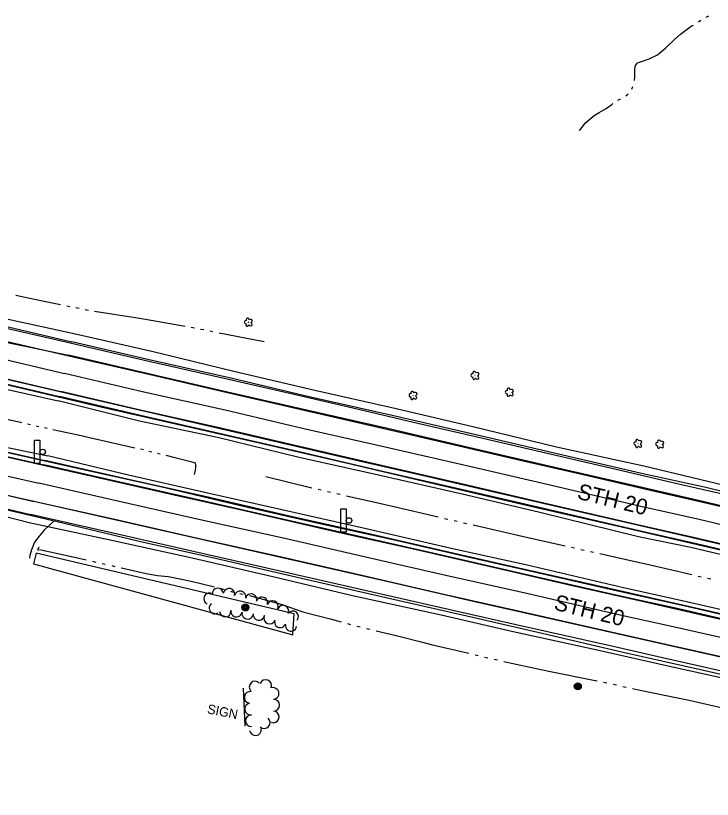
# Model space of a CAD drawing. Extents: x 588843 to 2552415, y 180129 to 269402.
# Drawn here: x 597779.8 to 598223.9, y 183887.1 to 184386.5 of the extents above; entities that cross this region are included whole.
import ezdxf

# ---------------------------------------------------------------- set-up
doc = ezdxf.new("R2010")
doc.units = 0
for name, color, linetype in [('Default', 7, 'Continuous'), ('E_DRN', 7, 'Continuous'), ('E_DWY', 7, 'Continuous'), ('E_LAND_BrushLine', 7, 'Continuous'), ('E_LAND_TreeLine_P', 7, 'Continuous'), ('E_LAND_Vegetation', 7, 'Continuous'), ('E_MISCPROP', 7, 'Continuous'), ('E_RDWY', 7, 'Continuous'), ('E_RDWY_AsphConc', 7, 'Continuous'), ('E_RDWY_Gravel', 7, 'Continuous'), ('E_RDWY_PavtEdge', 7, 'Continuous'), ('E_RDWY_Text', 7, 'Continuous'), ('E_SGN', 7, 'Continuous'), ('E_SGN_Text', 7, 'Continuous'), ('E_WTR_P', 7, 'Continuous')]:
    doc.layers.add(name, color=color, linetype=linetype)

# ---------------------------------------------------------------- blocks, each defined once
blk = doc.blocks.new('BUSH_1')
at = {"layer": 'Default'}
blk.add_circle((0, 0), 0.0916, dxfattribs=at)
for centre, major_axis, ratio in [((-2.84, 0.08), (2.47, -0.06), 0.832022), ((-0.84, 2.66), (0.68, -2.49), 0.782863), ((2.12, 1.37), (-2.64, -1.46), 0.691916), ((-1.15, -2.62), (0.9, 2.43), 0.716896), ((1.86, -1.85), (-2.51, 2.29), 0.560249)]:
    blk.add_ellipse(centre, major_axis=major_axis, ratio=ratio, start_param=1.570796, end_param=4.712389, dxfattribs=at)
blk = doc.blocks.new('SGN_1')
at = {"layer": 'Default'}
blk.add_lwpolyline([(-3.5, -15), (-10.5, -15), (-10.5, 15), (-3.5, 15)], close=True, dxfattribs=at)
blk.add_circle((0, 0), 3.5, dxfattribs=at)
blk = doc.blocks.new('CULV2_4')
at = {"layer": 'E_DRN'}
blk.add_arc((65, 48), 80.7, 216.8699, 323.1301, dxfattribs=at)
blk = doc.blocks.new('POLE_3')
at = {"layer": 'E_MISCPROP'}
for radius in [14.6, 11, 7.32, 3.66]:
    blk.add_circle((0, 0), radius, dxfattribs=at)
blk = doc.blocks.new('SIGN_3')
at = {"layer": 'E_SGN'}
blk.add_text('SIGN', height=39.37, dxfattribs=at).set_placement((-56.1, -19.7))

msp = doc.modelspace()

# ---------------------------------------------------------------- linework, layer by layer
at = {"layer": 'E_DWY'}
msp.add_lwpolyline([(597804.39, 184064.58), (597797.95, 184058.58), (597794.9, 184054.88), (597791.82, 184051.08), (597790, 184046.08), (597788.79, 184042.49), (597788.64, 184040.84)], dxfattribs=at)
at = {"layer": 'E_LAND_BrushLine'}
for points in [[(597956.58, 183991.9), (597957.41, 184005.39), (597792.8, 184043.89), (597791.16, 184037.26)], [(597791.16, 184037.26), (597956.58, 183991.9)]]:
    msp.add_lwpolyline(points, dxfattribs=at)
at = {"layer": 'E_LAND_TreeLine_P'}
for centre, radius, start, end in [((597903.28, 184015.05), 3.61, 67.476, 247.476), ((597908.73, 184017.98), 3.61, 3.9993, 183.9993), ((597915.88, 184017.86), 3.61, 347.3482, 167.3482), ((597922.93, 184016.28), 3.61, 347.3482, 167.3482), ((597929.9, 184014.4), 3.61, 343.662, 163.662), ((597936.83, 184012.37), 3.61, 343.662, 163.662), ((597943.63, 184010), 3.61, 336.7926, 156.7926), ((597906.73, 184008.96), 3.61, 123.2013, 303.2013), ((597950.27, 184007.15), 3.61, 336.7926, 156.7926), ((597913.4, 184006.95), 3.61, 183.7718, 3.7718), ((597920.57, 184006.96), 3.61, 169.357, 349.357), ((597927.67, 184005.63), 3.61, 169.357, 349.357), ((597934.85, 184004.88), 3.61, 174.253, 354.253), ((597941.66, 184002.51), 3.61, 160.3016, 340.3016), ((597956.52, 184003.47), 3.61, 321.7674, 141.7674), ((597948.48, 184000.12), 3.61, 160.8549, 340.8549), ((597955.32, 183997.9), 3.61, 170.3962, 350.3962), ((597932.47, 183958.63), 3.74, 44.4557, 224.4557), ((597939.19, 183959.57), 3.74, 338.6766, 158.6766), ((597929.29, 183952.07), 3.74, 79.7018, 259.7018), ((597943.89, 183954.57), 3.74, 285.0379, 105.0379), ((597944.33, 183947.11), 3.74, 271.3147, 91.3147), ((597929.51, 183944.66), 3.74, 98.7283, 278.7283), ((597930.06, 183937.22), 3.74, 90.7011, 270.7011), ((597938.27, 183936.08), 3.74, 227.8222, 47.8222), ((597944.04, 183939.71), 3.74, 249.9885, 69.9885), ((597932.66, 183931.54), 3.74, 187.3193, 7.3193)]:
    msp.add_arc(centre, radius, start, end, dxfattribs=at)
at = {"layer": 'E_RDWY'}
for points in [[(597689.48, 184198.75), (597728.21, 184189.65), (597770.77, 184179.66), (597816.58, 184169.19), (597864.63, 184157.99), (597912.11, 184147.05), (597960.88, 184135.76), (598013.55, 184123.69), (598055.97, 184113.95), (598103.3, 184102.85), (598138.78, 184094.84), (598182.65, 184084.59), (598220.56, 184075.8), (598260.78, 184066.57), (598297.56, 184057.88), (598333.11, 184049.75), (598368.47, 184041.67), (598410.66, 184031.89), (598448.6, 184023.2), (598489.19, 184013.76), (598523.34, 184005.92), (598556.48, 183998.24), (598586.38, 183991.48), (598600.4, 183988.2)], [(597685.98, 184175.44), (597716.46, 184168.46), (597759.29, 184158.29), (597807.04, 184147.17), (597853.12, 184136.52), (597904.69, 184124.65), (597950.38, 184114.11), (597998.03, 184103.02), (598041.78, 184093.12), (598086.62, 184082.61), (598128.06, 184073.15), (598168.65, 184063.71), (598207.48, 184054.77), (598244.9, 184046.11), (598286.05, 184036.41), (598328.44, 184026.58), (598375.56, 184015.85), (598419.15, 184005.79), (598466.57, 183994.97), (598507.23, 183985.41), (598549.03, 183975.74), (598585.99, 183967.32), (598585.34, 183963.8)], [(597684.02, 184125.73), (597725.13, 184116.45), (597771.3, 184106.09), (597828.67, 184093.02), (597878.89, 184081.64), (597926.46, 184070.99), (597986.3, 184057.24), (598034.35, 184046.46), (598087.03, 184034.39), (598132.82, 184023.82), (598179.15, 184013.31), (598227.38, 184002.37), (598269.55, 183992.92), (598313.43, 183983.1), (598355.55, 183973.44), (598390.64, 183965.55), (598412.97, 183960.15), (598435.35, 183958.42)], [(597674, 184103.58), (597715.73, 184094.18), (597762.06, 184083.66), (597813.88, 184071.94), (597867.23, 184060), (597916.93, 184048.65), (597964.74, 184037.73), (598019.27, 184025.46), (598073.45, 184013.07), (598132.06, 183999.87), (598177.21, 183989.69), (598223.54, 183979.18), (598271.52, 183968.11), (598320.07, 183957.19), (598363, 183947.42), (598413.45, 183936.07), (598460.4, 183925.5), (598507.68, 183914.61), (598547.97, 183905.58), (598583.13, 183897.56)]]:
    msp.add_lwpolyline(points, dxfattribs=at)
at = {"layer": 'E_RDWY_AsphConc'}
for points in [[(597293.86, 184299.11), (597345.02, 184287.61), (597398.23, 184275.12), (597450.79, 184263.24), (597505.69, 184250.3), (597555.33, 184238.87), (597609.7, 184226.42), (597658.86, 184214.84), (597713.09, 184202.83), (597763.94, 184190.68), (597815.6, 184178.73)], [(597290.73, 184218.21), (597327.3, 184209.7), (597383.38, 184197.18), (597432.57, 184186.07), (597491.58, 184172.68), (597538.82, 184161.9), (597594.29, 184149.17), (597642.79, 184138.28), (597693.87, 184126.73), (597748.61, 184114.32), (597798.34, 184103.09)], [(597218.33, 184165.44), (597221.43, 184178.6), (597223.03, 184181.75), (597225.2, 184184.53), (597227.87, 184186.83), (597230.94, 184188.58), (597230.94, 184188.58), (597233.86, 184189.59), (597236.91, 184190.1), (597240, 184190.08), (597243.04, 184189.54), (597243.04, 184189.54), (597245.38, 184191.57), (597267.32, 184186.99), (597319.66, 184175.1), (597377.22, 184161.77), (597424.09, 184151.43), (597482.49, 184138.26), (597529.91, 184127.44), (597583.69, 184115.08), (597633.56, 184103.88), (597686.64, 184091.77), (597740.17, 184080.36), (597789.27, 184068.6)], [(598569.98, 184004.53), (598520.42, 184016.17), (598477.57, 184025.95), (598426.81, 184037.65), (598378.94, 184048.61), (598323.1, 184061.53), (598271.6, 184073.15), (598219.82, 184085.74), (598178.71, 184094.81), (598122.31, 184107.93), (598072.27, 184119.56), (598019.9, 184131.78), (597967.71, 184143.43), (597917.05, 184155.39), (597864.91, 184167.21), (597815.6, 184178.73)], [(597757.17, 184155.62), (597807.8, 184143.8)], [(598443.56, 183995.1), (598418.08, 184001.51), (598414.43, 184003.75), (598370.15, 184013.82), (598314.28, 184026.6), (598262.88, 184038.52), (598211.04, 184050.65), (598177.28, 184058.28), (598115.49, 184072.57), (598067.72, 184083.77), (598011.96, 184096.55), (597960.61, 184108.46), (597909.48, 184120.25), (597859.5, 184131.64), (597807.8, 184143.8)], [(598435.61, 183961.68), (598421.58, 183961.73), (598409.72, 183964.53), (598368.29, 183973.8), (598305.66, 183987.89), (598251.69, 184000.27), (598200.28, 184011.99), (598166.72, 184019.57), (598105.31, 184033.44), (598058.51, 184044.04), (598004.13, 184056.41), (597954.41, 184067.54), (597900.66, 184080.08), (597850.8, 184091.19), (597798.34, 184103.09)], [(598548.77, 183896.27), (598497.71, 183907.88), (598451.1, 183918.6), (598403.01, 183929.48), (598353.39, 183940.75), (598296.25, 183953.7), (598242.03, 183965.99), (598192.18, 183977.34), (598160.66, 183984.46), (598098.89, 183998.37), (598050.97, 184009.24), (597998.7, 184021.08), (597949.17, 184032.26), (597893.93, 184044.76), (597842.89, 184056.41), (597789.27, 184068.6)]]:
    msp.add_lwpolyline(points, dxfattribs=at)
at = {"layer": 'E_RDWY_Gravel'}
for points in [[(597190.57, 184327.28), (597241.84, 184316.54), (597294.28, 184304.14), (597348, 184291.83), (597398.75, 184279.68), (597453.57, 184268.37), (597505.54, 184255.11), (597559.03, 184242.96), (597609.02, 184232.06), (597662.1, 184219.26), (597715.37, 184207.09), (597765.01, 184195.24), (597817.99, 184183.71), (597867.41, 184172.44), (597918.85, 184159.91), (597970.49, 184147.94), (598019.64, 184136.8), (598071.14, 184124.64), (598124.58, 184111.68), (598180.31, 184099.55), (598221.02, 184089.9), (598272.49, 184077.54)], [(597273.08, 184258.63), (597281.75, 184258.4), (597304.97, 184255.53), (597336.77, 184248.69), (597390.03, 184236.69), (597442.94, 184224.67), (597497.2, 184212.03), (597547.7, 184199.99), (597600.61, 184188.16), (597651.77, 184176.09), (597703.59, 184163.69), (597756.64, 184152.36), (597806.99, 184141.09)], [(597263.42, 184234.4), (597274.34, 184228.9), (597283.21, 184224.06), (597292.33, 184221.71), (597327.85, 184212.94), (597384.37, 184199.45), (597433.08, 184188.56), (597492.47, 184175.21), (597539.44, 184164.91), (597595.44, 184151.99), (597643.5, 184140.76), (597694.55, 184128.82), (597748.96, 184116.6), (597800.36, 184106.09)], [(597698.04, 184205.01), (597733.19, 184196.84), (597767.09, 184188.85), (597811.79, 184178.58), (597864.64, 184166.36), (597910.9, 184155.98), (597955.48, 184145.64), (597994.79, 184136.56), (598036.96, 184126.68), (598077.68, 184117.32), (598121.44, 184107.1), (598166.12, 184096.73), (598199.53, 184088.88), (598236.88, 184080.35), (598280.57, 184070.26), (598321.72, 184060.56), (598361.59, 184051.54), (598404.13, 184041.88), (598439.26, 184033.76), (598492.67, 184021.27), (598538.06, 184010.81), (598577.77, 184001.62), (598611.72, 183993.83)], [(597243.57, 184186.93), (597270.95, 184181.53), (597319.38, 184170.33), (597379.19, 184156.69), (597426.74, 184146.77), (597481.4, 184134), (597535.22, 184121.95), (597584.91, 184110.19), (597641.96, 184097.26), (597688.18, 184086.7), (597741, 184075.58), (597788.42, 184063.44), (597841.99, 184052.04), (597890.44, 184041.33), (597943.81, 184029.04), (597994.52, 184016.98), (598050.96, 184004.74), (598096.96, 183994.09), (598150.56, 183982.43), (598196.66, 183971.94), (598248.65, 183960.47)], [(597685.27, 184172.16), (597726.18, 184162.67), (597775.67, 184150.96), (597834.05, 184137.29), (597882.77, 184126.22), (597936.04, 184113.98), (597994.17, 184100.6), (598043.69, 184088.99), (598109.06, 184073.79), (598165.92, 184060.76), (598218.05, 184048.63), (598269.89, 184036.59), (598322.96, 184024.4), (598376.91, 184011.98), (598414.99, 184003.03), (598431.38, 183998.34), (598443.09, 183994.75), (598443.8, 183994.24)], [(598418.08, 184001.51), (598369.53, 184011.33), (598313.45, 184023.96), (598261.92, 184035.3), (598210.11, 184047.63), (598176.76, 184054.41), (598113.86, 184069.88), (598067.16, 184080.87), (598011.03, 184093.59), (597960.49, 184104.88), (597908.54, 184117.72), (597858.75, 184128.04), (597806.99, 184141.09)], [(597683.63, 184128.88), (597726.52, 184119.13), (597771.05, 184109.02), (597824.97, 184096.81), (597872.07, 184086.41), (597923.19, 184074.45), (597973.7, 184062.98), (598022.18, 184052.19), (598067.99, 184041.72), (598116, 184030.74), (598158.67, 184021.15), (598205.71, 184010.55), (598249.53, 184000.53), (598288.75, 183991.47), (598331.78, 183981.67), (598375.1, 183972.11), (598410.87, 183964.02), (598422.79, 183961.54), (598435.73, 183960.79)], [(598435.61, 183961.68), (598422.06, 183964.06), (598410.18, 183966.73), (598361.41, 183978.03), (598306.62, 183991.46), (598252.33, 184002.76), (598200.77, 184014.46), (598167.26, 184021.83), (598105.9, 184036.28), (598059.26, 184046.6), (598003.19, 184059.56), (597955.19, 184070.34), (597901.3, 184082.5), (597851.79, 184093.58), (597800.36, 184106.09)], [(597671.8, 184094.83), (597714.56, 184085.07), (597765.3, 184073.65), (597809.88, 184063.31), (597858.56, 184051.72), (597908.12, 184040.62), (597964.83, 184027.43), (598019.5, 184014.9), (598072.03, 184003.08), (598115.4, 183992.98), (598167.11, 183980.86), (598218.27, 183969.42), (598276.44, 183956.14), (598326.55, 183944.36), (598371.19, 183934.64), (598416.05, 183925.28), (598464.35, 183914.22), (598512.97, 183903.18), (598556.58, 183893.96), (598586.68, 183887.14)]]:
    msp.add_lwpolyline(points, dxfattribs=at)
at = {"layer": 'E_RDWY_PavtEdge'}
for points in [[(597291.62, 184290.88), (597343.38, 184279.02), (597396.75, 184266.64), (597448.76, 184254.59), (597503.58, 184241.71), (597553.83, 184230.24), (597607.26, 184217.93), (597657.71, 184205.72), (597710.88, 184194.54), (597762.17, 184180.69), (597813.54, 184170.18)], [(597289.03, 184278.99), (597340.84, 184267.49), (597394.28, 184255.02), (597446.89, 184243.07), (597500.94, 184230.36), (597550.82, 184218.93), (597604.41, 184206.46), (597655.77, 184194.61), (597708.5, 184183.04), (597759.86, 184170.47), (597810.86, 184158.52)], [(597010.03, 184267.11), (597066.57, 184254.1), (597111.43, 184243.82), (597172.16, 184229.93), (597215.21, 184220.25), (597274.65, 184206.74), (597324.3, 184195.36), (597378.35, 184182.75), (597428.94, 184171.77), (597487.92, 184158.32), (597534.75, 184147.43), (597590.22, 184134.82), (597637.98, 184124.12), (597690.95, 184112.09), (597744.11, 184100.06), (597794.65, 184088.57)], [(597299.85, 184264.6), (597338.23, 184255.74), (597391.43, 184243.32), (597444.26, 184231.18), (597497.71, 184218.79), (597549.08, 184207.03), (597601.95, 184194.82), (597653.62, 184183.09), (597705.01, 184170.95), (597757.84, 184158.81), (597808.55, 184147.03)], [(597287.62, 184215.77), (597326.82, 184207.03), (597382.44, 184194.23), (597431.73, 184183.17), (597490.73, 184169.79), (597538.23, 184159.07), (597593.7, 184146.38), (597641.97, 184135.53), (597693.3, 184123.88), (597747.97, 184111.45), (597797.71, 184100.24)], [(597321.47, 184183.71), (597379.26, 184170.55), (597425.91, 184160.18), (597484.92, 184146.64), (597531.8, 184136.16), (597586.8, 184123.32), (597635.19, 184112.5), (597688.79, 184100.43), (597741.63, 184088.53), (597791.51, 184077)], [(598567.87, 183996.08), (598518.48, 184007.3), (598474.48, 184017.44), (598425.02, 184029.02), (598377.26, 184039.9), (598320.65, 184052.98), (598269.75, 184064.59), (598217.78, 184076.91), (598176.43, 184086.39), (598120.7, 184099.28), (598069.3, 184111.01), (598017.87, 184123.14), (597966.36, 184134.98), (597914.92, 184146.61), (597863.61, 184158.56), (597813.54, 184170.18)], [(598564.58, 183984.8), (598515.63, 183995.92), (598472.03, 184006.08), (598422.79, 184017.13), (598374.16, 184028.27), (598318.13, 184041.41), (598266.71, 184053.2), (598214.61, 184065.6), (598181.05, 184073.1), (598118.7, 184087.7), (598068.17, 184099.32), (598015.4, 184111.54), (597963.56, 184123.15), (597913.4, 184135.04), (597861.58, 184146.67), (597810.86, 184158.52)], [(598562.39, 183972.82), (598512.93, 183984.42), (598467.94, 183994.66), (598419.86, 184006.02), (598371.16, 184017.05), (598315.63, 184029.77), (598263.82, 184041.81), (598211.88, 184053.9), (598178.17, 184061.69), (598116.55, 184075.87), (598068.5, 184087.18), (598013.09, 184099.77), (597960.75, 184111.85), (597910.64, 184123.54), (597860.18, 184134.9), (597808.55, 184147.03)], [(598434.82, 183957.64), (598419.76, 183959.65), (598409.35, 183961.69), (598360.83, 183972.35), (598304.75, 183985.18), (598250.93, 183997.32), (598199.64, 184009.06), (598166.15, 184016.46), (598104.71, 184030.3), (598057.74, 184041.31), (598003.72, 184053.57), (597953.78, 184064.84), (597899.91, 184077.19), (597850.1, 184088.41), (597797.71, 184100.24)], [(598550.52, 183917.26), (598500.74, 183928.58), (598455.11, 183938.89), (598407.54, 183949.78), (598357.86, 183960.66), (598301.29, 183973.6), (598247.92, 183985.97), (598197.1, 183997.38), (598164.12, 184004.6), (598103.74, 184018.72), (598054.81, 184029.57), (598001.96, 184041.65), (597951.31, 184053.26), (597897.45, 184065.28), (597847.8, 184076.46), (597794.65, 184088.57)], [(598550.4, 183904.91), (598499.51, 183916.67), (598452.73, 183927.12), (598404.61, 183938.02), (598354.91, 183949.39), (598298.23, 183962.16), (598243.66, 183974.72), (598194.22, 183985.84), (598162.2, 183993.06), (598101.14, 184006.81), (598052.82, 184017.72), (598000.55, 184029.67), (597949.17, 184041.39), (597894.12, 184053.81), (597845.79, 184064.8), (597791.51, 184077)]]:
    msp.add_lwpolyline(points, dxfattribs=at)
at = {"layer": 'E_SGN'}
msp.add_line((597924.86, 183957.92), (597925.93, 183933.67), dxfattribs=at)
at = {"layer": 'E_WTR_P'}
for points in [[(598215.01, 184382.55), (598216.62, 184383.58)], [(598219.91, 184385.52), (598221.57, 184386.47)], [(598190.51, 184362.86), (598194.01, 184365.85), (598199.93, 184371.5), (598203.59, 184374.72), (598210.48, 184379.68), (598211.79, 184380.51)], [(598174.17, 184345.07), (598174.53, 184347.34), (598174.53, 184350.74), (598174.39, 184352.89), (598174.88, 184354.66), (598176.22, 184356.41), (598178.79, 184357.28), (598183.72, 184358.98), (598188.86, 184361.46), (598190.51, 184362.86)], [(598172.48, 184339.64), (598172.49, 184339.65), (598173.21, 184341.4)], [(598163.66, 184332.69), (598165.36, 184333.56)], [(598168.7, 184335.39), (598170.18, 184336.59)], [(598139.18, 184313.36), (598143.26, 184318.47), (598148.53, 184322.93), (598151.68, 184324.7), (598156.3, 184327.22), (598159.82, 184329.95), (598160.53, 184330.54)], [(597779.84, 184208.39), (597794.72, 184205.28), (597808.43, 184202.47)], [(597812.38, 184201.66), (597814.35, 184201.25)], [(597818.29, 184200.44), (597820.27, 184200.03)], [(597824.21, 184199.22), (597826.18, 184198.82), (597826.19, 184198.82)], [(597830.17, 184198.21), (597857.47, 184194), (597859.03, 184193.72)], [(597859.03, 184193.72), (597887.79, 184188.66)], [(597891.76, 184187.95), (597893.74, 184187.56)], [(597897.69, 184186.79), (597899.67, 184186.4)], [(597903.62, 184185.63), (597905.6, 184185.24)], [(597909.55, 184184.47), (597938.21, 184178.85)], [(597757.66, 184132.95), (597773.28, 184129.48), (597783.78, 184127.17)], [(597787.39, 184126.38), (597789.19, 184125.98)], [(597792.8, 184125.19), (597794.6, 184124.79)], [(597798.2, 184124), (597800, 184123.6)], [(597803.61, 184122.81), (597819.59, 184119.29), (597829.73, 184117.03)], [(597829.73, 184117.03), (597855.85, 184111.2)], [(597859.45, 184110.39), (597861.24, 184109.94)], [(597864.82, 184109.04), (597866.61, 184108.6)], [(597870.19, 184107.7), (597871.98, 184107.25)], [(597875.56, 184106.35), (597881.27, 184104.92), (597891.5, 184102.48), (597894.2, 184101.52), (597894.46, 184100.17), (597894.51, 184098.47), (597894.29, 184096.94), (597893.62, 184094.16)], [(597939.34, 184092.82), (597968.51, 184085.71)], [(597972.54, 184084.74), (597974.56, 184084.27)], [(597978.59, 184083.34), (597980.61, 184082.88)], [(597984.65, 184081.95), (597986.67, 184081.49)], [(597990.7, 184080.56), (598012.6, 184075.53), (598019.97, 184073.83)], [(598019.97, 184073.83), (598049.22, 184067.07)], [(598053.26, 184066.14), (598055.28, 184065.68)], [(598059.32, 184064.76), (598061.34, 184064.3)], [(598065.37, 184063.37), (598067.39, 184062.91)], [(598071.43, 184061.99), (598091.65, 184057.36), (598100.71, 184055.31)], [(598100.71, 184055.31), (598129.99, 184048.66)], [(597795.08, 184046.36), (597817.42, 184041.39), (597824.7, 184039.74)], [(598134.03, 184047.74), (598136.05, 184047.28)], [(598140.09, 184046.38), (598142.11, 184045.93)], [(598146.15, 184045.03), (598148.18, 184044.58)], [(598152.22, 184043.68), (598177.48, 184038.04), (598181.52, 184037.11)], [(597828.78, 184038.82), (597830.83, 184038.35)], [(597834.91, 184037.43), (597836.95, 184036.97)], [(597841.04, 184036.04), (597843.08, 184035.58)], [(597847.16, 184034.66), (597847.32, 184034.62), (597862.97, 184031.1), (597870.14, 184029.84), (597876.97, 184029.08)], [(598181.52, 184037.11), (598210.78, 184030.35)], [(597876.97, 184029.08), (597878.26, 184028.94), (597891.78, 184026.12), (597906.57, 184022.44)], [(598214.81, 184029.42), (598216.83, 184028.95)], [(598220.87, 184028.02), (598222.89, 184027.56)], [(597910.63, 184021.38), (597912.64, 184020.82)], [(597916.67, 184019.69), (597917.96, 184019.33), (597918.7, 184019.17)], [(597922.8, 184018.3), (597924.85, 184017.86)], [(597928.92, 184016.91), (597949.6, 184011.23), (597958.03, 184008.34)], [(597958.03, 184008.34), (597962.84, 184006.68), (597980.2, 184002.05), (597987.26, 184000.18)], [(597991.31, 183999.11), (597993.33, 183998.58)], [(597997.38, 183997.51), (597999.4, 183996.97)], [(598003.47, 183995.97), (598005.51, 183995.5)], [(598009.58, 183994.54), (598022.39, 183991.53), (598039.06, 183987.27)], [(598039.06, 183987.27), (598044.64, 183985.84), (598068.58, 183980.18)], [(598072.65, 183979.22), (598074.69, 183978.74)], [(598078.76, 183977.77), (598080.8, 183977.29)], [(598084.89, 183976.39), (598086.93, 183975.94)], [(598091.02, 183975.05), (598114.57, 183969.9), (598120.7, 183968.67)], [(598120.7, 183968.67), (598147.07, 183963.36), (598150.46, 183962.63)], [(598154.55, 183961.75), (598156.6, 183961.31)], [(598160.69, 183960.43), (598162.74, 183959.99)], [(598166.83, 183959.1), (598168.88, 183958.66)], [(598172.97, 183957.78), (598176.85, 183956.95), (598202.69, 183951.59)], [(598202.69, 183951.59), (598209.2, 183950.24), (598230.44, 183945.47), (598232.31, 183944.97)]]:
    msp.add_lwpolyline(points, dxfattribs=at)

# ---------------------------------------------------------------- block references
at = {"layer": 'E_DRN', "xscale": 0.01588269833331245, "yscale": 0.015882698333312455, "rotation": -111.32335624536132}
msp.add_blockref('CULV2_4', (597794.89, 184047.58), dxfattribs=at)
at = {"layer": 'E_LAND_Vegetation', "xscale": 0.5, "yscale": 0.5}
for p in [(597928.18, 184191.11), (598072.65, 184157.22), (598094.59, 184146.53), (598033.2, 184144.51), (598176.46, 184113.86), (598190.44, 184113.46)]:
    msp.add_blockref('BUSH_1', p, dxfattribs=at)
at = {"layer": 'E_MISCPROP', "xscale": 0.1524003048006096, "yscale": 0.15240030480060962, "rotation": -15.451989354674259}
for p in [(597926.28, 184009.37), (598138.15, 183959.17)]:
    msp.add_blockref('POLE_3', p, dxfattribs=at)
at = {"layer": 'E_SGN', "xscale": 0.5, "yscale": 0.5}
for p in [(597797.06, 184108.52), (597992.31, 184064.81)]:
    msp.add_blockref('SGN_1', p, dxfattribs=at)
at = {"layer": 'E_SGN_Text', "xscale": 0.15240030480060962, "yscale": 0.1524003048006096, "rotation": -11.15522641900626}
msp.add_blockref('SIGN_3', (597910.54, 183943.25), dxfattribs=at)

# ---------------------------------------------------------------- texts
at = {"layer": 'E_RDWY_Text'}
for p in [(598137.18, 184078.81), (598122.4, 184008.11)]:
    msp.add_text('STH 20', height=10, rotation=346.2176, dxfattribs=at).set_placement(p)

doc.saveas('drawing.dxf')
